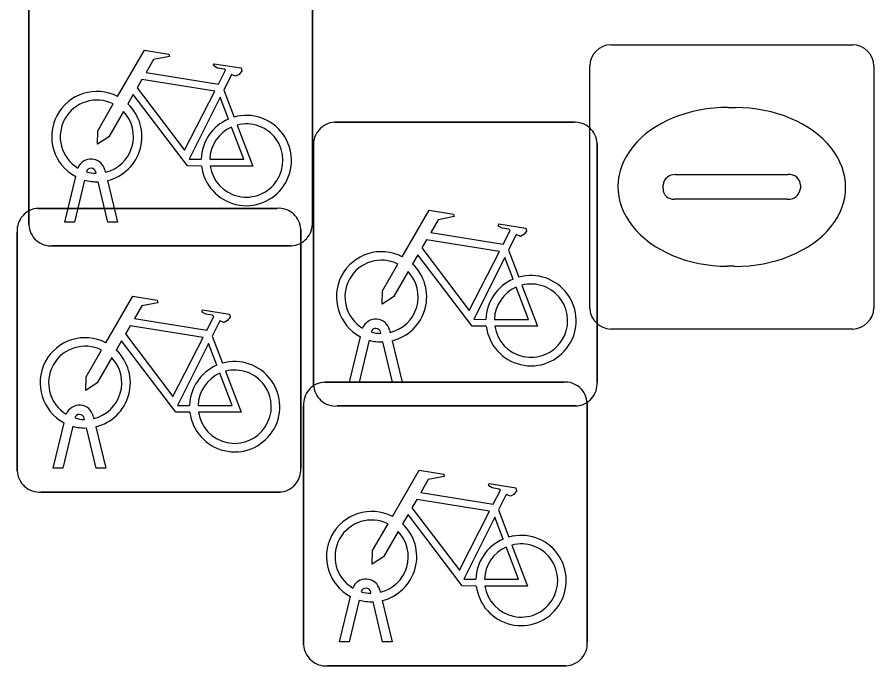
# Model space of a CAD drawing. Extents: x 161848 to 162726, y 385382 to 386521.
# Drawn here: x 162023.294 to 162026.312, y 385651.357 to 385653.642 of the extents above; entities that cross this region are included whole.
import ezdxf

# ---------------------------------------------------------------- set-up
doc = ezdxf.new("R2010")
doc.units = 0
doc.layers.add('IMGEO_Fietsenrek', color=7, linetype='Continuous')
doc.layers.add('IMGEO_Kolk', color=7, linetype='Continuous')

msp = doc.modelspace()

# ---------------------------------------------------------------- linework, layer by layer
at = {"layer": 'IMGEO_Fietsenrek'}
for p, q in [((162023.3355, 385652.9109), (162023.3355, 385653.7518)), ((162023.3355, 385653.7518), (162023.3355, 385652.9109)), ((162024.3345, 385653.7611), (162024.3345, 385652.9202)), ((162024.3345, 385652.9202), (162024.3345, 385653.7611)), ((162024.0222, 385653.3852), (162024.0585, 385653.29)), ((162024.4129, 385653.2715), (162025.2538, 385653.2715)), ((162025.2538, 385653.2715), (162024.4129, 385653.2715)), ((162025.3375, 385653.1971), (162025.3375, 385652.3562)), ((162025.3375, 385652.3562), (162025.3375, 385653.1971)), ((162024.3385, 385652.3469), (162024.3385, 385653.1878)), ((162024.3385, 385653.1878), (162024.3385, 385652.3469)), ((162023.6036, 385653.1034), (162023.6054, 385653.0955)), ((162023.4625, 385652.9203), (162023.5008, 385653.0803)), ((162023.5729, 385653.0919), (162023.5719, 385653.0962)), ((162023.5312, 385653.0681), (162023.4959, 385652.9203)), ((162023.614, 385652.9203), (162023.5801, 385653.062)), ((162023.6124, 385653.0663), (162023.6474, 385652.9203)), ((162023.3689, 385652.9685), (162024.2098, 385652.9685)), ((162024.2098, 385652.9685), (162023.3689, 385652.9685)), ((162023.4959, 385652.9203), (162023.4625, 385652.9203)), ((162023.6474, 385652.9203), (162023.614, 385652.9203)), ((162024.2935, 385652.8941), (162024.2935, 385652.0532)), ((162024.2935, 385652.0532), (162024.2935, 385652.8941)), ((162023.2945, 385652.0439), (162023.2945, 385652.8848)), ((162023.2945, 385652.8848), (162023.2945, 385652.0439)), ((162024.2601, 385652.8365), (162023.4192, 385652.8365)), ((162023.4192, 385652.8365), (162024.2601, 385652.8365)), ((162025.0252, 385652.8212), (162025.0615, 385652.726)), ((162024.5759, 385652.5279), (162024.5749, 385652.5322)), ((162024.6066, 385652.5394), (162024.6084, 385652.5315)), ((162023.9812, 385652.5182), (162024.0175, 385652.423)), ((162024.4655, 385652.3563), (162024.5038, 385652.5163)), ((162024.5342, 385652.5041), (162024.4989, 385652.3563)), ((162024.617, 385652.3563), (162024.5831, 385652.498)), ((162024.6154, 385652.5023), (162024.6504, 385652.3563)), ((162024.3779, 385652.3565), (162025.2188, 385652.3565)), ((162025.2188, 385652.3565), (162024.3779, 385652.3565)), ((162024.4989, 385652.3563), (162024.4655, 385652.3563)), ((162024.6504, 385652.3563), (162024.617, 385652.3563)), ((162024.3035, 385651.4319), (162024.3035, 385652.2728)), ((162024.3035, 385652.2728), (162024.3035, 385651.4319)), ((162025.2631, 385652.2725), (162024.4222, 385652.2725)), ((162024.4222, 385652.2725), (162025.2631, 385652.2725)), ((162025.3025, 385652.2821), (162025.3025, 385651.4412)), ((162025.3025, 385651.4412), (162025.3025, 385652.2821)), ((162023.5319, 385652.2249), (162023.5309, 385652.2292)), ((162023.5626, 385652.2364), (162023.5644, 385652.2285)), ((162023.4215, 385652.0533), (162023.4598, 385652.2133)), ((162023.4902, 385652.2011), (162023.4549, 385652.0533)), ((162023.5714, 385652.1993), (162023.6064, 385652.0533)), ((162023.573, 385652.0533), (162023.5391, 385652.195)), ((162023.4549, 385652.0533), (162023.4215, 385652.0533)), ((162023.6064, 385652.0533), (162023.573, 385652.0533)), ((162024.2191, 385651.9695), (162023.3782, 385651.9695)), ((162023.3782, 385651.9695), (162024.2191, 385651.9695)), ((162024.9902, 385651.9062), (162025.0265, 385651.811)), ((162024.5716, 385651.6244), (162024.5734, 385651.6165)), ((162024.4305, 385651.4413), (162024.4688, 385651.6013)), ((162024.5409, 385651.6129), (162024.5399, 385651.6172)), ((162024.4992, 385651.5891), (162024.4639, 385651.4413)), ((162024.582, 385651.4413), (162024.5481, 385651.583)), ((162024.5804, 385651.5873), (162024.6154, 385651.4413)), ((162024.4639, 385651.4413), (162024.4305, 385651.4413)), ((162024.6154, 385651.4413), (162024.582, 385651.4413)), ((162025.2281, 385651.3575), (162024.3872, 385651.3575)), ((162024.3872, 385651.3575), (162025.2281, 385651.3575))]:
    msp.add_line(p, q, dxfattribs=at)
for points in [[(162023.6481, 385653.3622), (162023.7428, 385653.5257), (162023.829, 385653.5119), (162023.8307, 385653.5032), (162023.7746, 385653.4923), (162023.7484, 385653.447), (162024.0036, 385653.4062)], [(162024.0036, 385653.4062), (162024.0286, 385653.455), (162024.0235, 385653.459), (162024.0003, 385653.4627), (162023.9876, 385653.4702), (162023.9866, 385653.4733), (162023.9888, 385653.4779), (162024.0836, 385653.4628), (162024.0859, 385653.4525), (162024.0765, 385653.4401), (162024.0641, 385653.4337), (162024.0496, 385653.4399), (162024.0222, 385653.3852)], [(162023.9907, 385653.381), (162023.7339, 385653.422), (162023.7172, 385653.3932), (162023.8842, 385653.1729), (162023.9907, 385653.381)], [(162023.9438, 385653.1175), (162023.8941, 385653.1176), (162023.7034, 385653.3693), (162023.6844, 385653.3365)], [(162024.0387, 385653.283), (162024.0094, 385653.3598), (162023.9, 385653.1417), (162023.9427, 385653.1416)], [(162023.6688, 385653.3097), (162023.6172, 385653.2205), (162023.5773, 385653.1945), (162023.5785, 385653.242), (162023.633, 385653.3362)], [(162023.9727, 385653.1415), (162024.0926, 385653.1413), (162024.0494, 385653.2549)], [(162024.0692, 385653.2618), (162024.1242, 385653.1172), (162023.9741, 385653.1175)], [(162024.6511, 385652.7982), (162024.7458, 385652.9617), (162024.832, 385652.9479), (162024.8337, 385652.9392), (162024.7776, 385652.9283), (162024.7514, 385652.883), (162025.0066, 385652.8422)], [(162025.0066, 385652.8422), (162025.0316, 385652.891), (162025.0265, 385652.895), (162025.0033, 385652.8987), (162024.9906, 385652.9062), (162024.9896, 385652.9093), (162024.9918, 385652.9139), (162025.0866, 385652.8988), (162025.0889, 385652.8885), (162025.0795, 385652.8761), (162025.0671, 385652.8697), (162025.0526, 385652.8759), (162025.0252, 385652.8212)], [(162024.9937, 385652.817), (162024.7369, 385652.858), (162024.7202, 385652.8292), (162024.8872, 385652.6089), (162024.9937, 385652.817)], [(162024.9468, 385652.5535), (162024.8971, 385652.5536), (162024.7064, 385652.8053), (162024.6874, 385652.7725)], [(162024.6718, 385652.7457), (162024.6202, 385652.6565), (162024.5803, 385652.6305), (162024.5815, 385652.678), (162024.636, 385652.7722)], [(162025.0417, 385652.719), (162025.0124, 385652.7958), (162024.903, 385652.5777), (162024.9457, 385652.5776)], [(162024.9757, 385652.5775), (162025.0956, 385652.5773), (162025.0524, 385652.6909)], [(162025.0722, 385652.6978), (162025.1272, 385652.5532), (162024.9771, 385652.5535)], [(162023.6071, 385652.4952), (162023.7018, 385652.6587), (162023.788, 385652.6449), (162023.7897, 385652.6362), (162023.7336, 385652.6253), (162023.7074, 385652.58), (162023.9626, 385652.5392)], [(162023.9626, 385652.5392), (162023.9876, 385652.588), (162023.9825, 385652.592), (162023.9593, 385652.5957), (162023.9466, 385652.6032), (162023.9456, 385652.6063), (162023.9478, 385652.6109), (162024.0426, 385652.5958), (162024.0449, 385652.5855), (162024.0355, 385652.5731), (162024.0231, 385652.5667), (162024.0086, 385652.5729), (162023.9812, 385652.5182)], [(162023.9497, 385652.514), (162023.6929, 385652.555), (162023.6762, 385652.5262), (162023.8432, 385652.3059), (162023.9497, 385652.514)], [(162023.9028, 385652.2505), (162023.8531, 385652.2506), (162023.6624, 385652.5023), (162023.6434, 385652.4695)], [(162023.6278, 385652.4427), (162023.5762, 385652.3535), (162023.5363, 385652.3275), (162023.5375, 385652.375), (162023.592, 385652.4692)], [(162023.9977, 385652.416), (162023.9684, 385652.4928), (162023.859, 385652.2747), (162023.9017, 385652.2746)], [(162023.9317, 385652.2745), (162024.0516, 385652.2743), (162024.0084, 385652.3879)], [(162024.0282, 385652.3948), (162024.0832, 385652.2502), (162023.9331, 385652.2505)], [(162024.6161, 385651.8832), (162024.7108, 385652.0467), (162024.797, 385652.0329), (162024.7987, 385652.0242), (162024.7426, 385652.0133), (162024.7164, 385651.968), (162024.9716, 385651.9272)], [(162024.9716, 385651.9272), (162024.9966, 385651.976), (162024.9915, 385651.98), (162024.9683, 385651.9837), (162024.9556, 385651.9912), (162024.9546, 385651.9943), (162024.9568, 385651.9989), (162025.0516, 385651.9838), (162025.0539, 385651.9735), (162025.0445, 385651.9611), (162025.0321, 385651.9547), (162025.0176, 385651.9609), (162024.9902, 385651.9062)], [(162024.9587, 385651.902), (162024.7019, 385651.943), (162024.6852, 385651.9142), (162024.8522, 385651.6939), (162024.9587, 385651.902)], [(162024.9118, 385651.6385), (162024.8621, 385651.6386), (162024.6714, 385651.8903), (162024.6524, 385651.8575)], [(162025.0067, 385651.804), (162024.9774, 385651.8808), (162024.868, 385651.6627), (162024.9107, 385651.6626)], [(162024.6368, 385651.8307), (162024.5852, 385651.7415), (162024.5453, 385651.7155), (162024.5465, 385651.763), (162024.601, 385651.8572)], [(162024.9407, 385651.6625), (162025.0606, 385651.6623), (162025.0174, 385651.7759)], [(162025.0372, 385651.7828), (162025.0922, 385651.6382), (162024.9421, 385651.6385)]]:
    msp.add_lwpolyline(points, dxfattribs=at)
for centre, radius, start, end in [((162023.5751, 385653.2209), 0.159, 62.6766, 242.1369), ((162023.5751, 385653.2209), 0.129, 63.3192, 238.903), ((162023.5751, 385653.2209), 0.159, 283.5766, 46.6042), ((162023.5751, 385653.2209), 0.129, 283.6043, 43.4302), ((162024.1017, 385653.1369), 0.159, 113.3408, 178.3217), ((162024.1017, 385653.1369), 0.159, 187.0065, 105.7708), ((162024.1017, 385653.1369), 0.129, 113.923, 177.9556), ((162024.1017, 385653.1369), 0.129, 188.6715, 104.5883), ((162024.4162, 385653.1936), 0.0779, 92.4484, 184.2845), ((162024.4162, 385653.1936), 0.0779, 92.4484, 184.2845), ((162025.2596, 385653.1938), 0.0779, 2.4484, 94.2845), ((162025.2596, 385653.1938), 0.0779, 2.4484, 94.2845), ((162023.5549, 385653.0923), 0.0499, 12.8025, 158.6934), ((162023.5549, 385653.0923), 0.0174, 12.8025, 163.4502), ((162023.5751, 385653.2209), 0.129, 253.415, 269.0204), ((162023.5751, 385653.2209), 0.159, 253.9967, 271.7867), ((162023.3722, 385652.8906), 0.0779, 92.4484, 184.2845), ((162023.3722, 385652.8906), 0.0779, 92.4484, 184.2845), ((162024.2156, 385652.8908), 0.0779, 2.4484, 94.2845), ((162024.2156, 385652.8908), 0.0779, 2.4484, 94.2845), ((162024.2568, 385652.9144), 0.0779, 272.4484, 4.2845), ((162024.2568, 385652.9144), 0.0779, 272.4484, 4.2845), ((162023.4134, 385652.9142), 0.0779, 182.4484, 274.2845), ((162023.4134, 385652.9142), 0.0779, 182.4484, 274.2845), ((162024.5781, 385652.6569), 0.159, 62.6766, 242.1369), ((162024.5781, 385652.6569), 0.129, 63.3192, 238.903), ((162024.5781, 385652.6569), 0.159, 283.5766, 46.6042), ((162024.5781, 385652.6569), 0.129, 283.6043, 43.4302), ((162025.1047, 385652.5729), 0.159, 113.3408, 178.3217), ((162025.1047, 385652.5729), 0.159, 187.0065, 105.7708), ((162025.1047, 385652.5729), 0.129, 113.923, 177.9556), ((162025.1047, 385652.5729), 0.129, 188.6715, 104.5883), ((162024.5579, 385652.5283), 0.0499, 12.8025, 158.6934), ((162024.5579, 385652.5283), 0.0174, 12.8025, 163.4502), ((162024.5781, 385652.6569), 0.129, 253.415, 269.0204), ((162023.5341, 385652.3539), 0.159, 62.6766, 242.1369), ((162024.5781, 385652.6569), 0.159, 253.9967, 271.7867), ((162023.5341, 385652.3539), 0.129, 63.3192, 238.903), ((162023.5341, 385652.3539), 0.159, 283.5766, 46.6042), ((162023.5341, 385652.3539), 0.129, 283.6043, 43.4302), ((162024.0607, 385652.2699), 0.159, 113.3408, 178.3217), ((162024.0607, 385652.2699), 0.159, 187.0065, 105.7708), ((162024.0607, 385652.2699), 0.129, 113.923, 177.9556), ((162024.0607, 385652.2699), 0.129, 188.6715, 104.5883), ((162024.3812, 385652.2786), 0.0779, 92.4484, 184.2845), ((162024.3812, 385652.2786), 0.0779, 92.4484, 184.2845), ((162024.4164, 385652.3502), 0.0779, 182.4484, 274.2845), ((162024.4164, 385652.3502), 0.0779, 182.4484, 274.2845), ((162025.2246, 385652.2788), 0.0779, 2.4484, 94.2845), ((162025.2246, 385652.2788), 0.0779, 2.4484, 94.2845), ((162025.2598, 385652.3504), 0.0779, 272.4484, 4.2845), ((162025.2598, 385652.3504), 0.0779, 272.4484, 4.2845), ((162023.5139, 385652.2253), 0.0499, 12.8025, 158.6934), ((162023.5139, 385652.2253), 0.0174, 12.8025, 163.4502), ((162023.5341, 385652.3539), 0.129, 253.415, 269.0204), ((162023.5341, 385652.3539), 0.159, 253.9967, 271.7867), ((162024.2158, 385652.0474), 0.0779, 272.4484, 4.2845), ((162024.2158, 385652.0474), 0.0779, 272.4484, 4.2845), ((162023.3724, 385652.0472), 0.0779, 182.4484, 274.2845), ((162023.3724, 385652.0472), 0.0779, 182.4484, 274.2845), ((162024.5431, 385651.7419), 0.159, 62.6766, 242.1369), ((162024.5431, 385651.7419), 0.129, 63.3192, 238.903), ((162024.5431, 385651.7419), 0.159, 283.5766, 46.6042), ((162024.5431, 385651.7419), 0.129, 283.6043, 43.4302), ((162025.0697, 385651.6579), 0.159, 113.3408, 178.3217), ((162025.0697, 385651.6579), 0.159, 187.0065, 105.7708), ((162025.0697, 385651.6579), 0.129, 113.923, 177.9556), ((162025.0697, 385651.6579), 0.129, 188.6715, 104.5883), ((162024.5229, 385651.6133), 0.0499, 12.8025, 158.6934), ((162024.5229, 385651.6133), 0.0174, 12.8025, 163.4502), ((162024.5431, 385651.7419), 0.129, 253.415, 269.0204), ((162024.5431, 385651.7419), 0.159, 253.9967, 271.7867), ((162025.2248, 385651.4354), 0.0779, 272.4484, 4.2845), ((162025.2248, 385651.4354), 0.0779, 272.4484, 4.2845), ((162024.3814, 385651.4352), 0.0779, 182.4484, 274.2845), ((162024.3814, 385651.4352), 0.0779, 182.4484, 274.2845)]:
    msp.add_arc(centre, radius, start, end, dxfattribs=at)
at = {"layer": 'IMGEO_Kolk'}
for p, q in [((162025.3859, 385653.5445), (162026.2381, 385653.5445)), ((162025.3115, 385652.6179), (162025.3115, 385653.4701)), ((162026.3125, 385653.4701), (162026.3125, 385652.6179)), ((162025.7995, 385653.3237), (162025.8245, 385653.3237)), ((162025.613, 385653.0873), (162026.0109, 385653.0873)), ((162025.5699, 385653.0379), (162025.5699, 385653.0501)), ((162026.054, 385653.0501), (162026.054, 385653.0379)), ((162026.0075, 385653.0007), (162025.6096, 385653.0007)), ((162025.8215, 385652.7643), (162025.7966, 385652.7643)), ((162026.2381, 385652.5435), (162025.3859, 385652.5435))]:
    msp.add_line(p, q, dxfattribs=at)
for points in [[(162025.3859, 385653.5445), (162026.2381, 385653.5445)], [(162025.3115, 385652.6179), (162025.3115, 385653.4701)], [(162026.3125, 385653.4701), (162026.3125, 385652.6179)], [(162026.2381, 385652.5435), (162025.3859, 385652.5435)]]:
    msp.add_lwpolyline(points, dxfattribs=at)
for centre, radius, start, end in [((162025.388, 385653.468), 0.0765, 91.552, 178.448), ((162025.388, 385653.468), 0.0765, 91.552, 178.448), ((162026.236, 385653.468), 0.0765, 1.552, 88.448), ((162026.236, 385653.468), 0.0765, 1.552, 88.448), ((162025.6101, 385653.0471), 0.0403, 85.8775, 175.7526), ((162026.0154, 385653.0489), 0.0386, 1.7309, 96.639), ((162025.6066, 385653.0372), 0.0366, 178.938, 274.7102), ((162026.0114, 385653.0435), 0.043, 264.8664, 352.4533), ((162025.388, 385652.62), 0.0765, 181.552, 268.448), ((162025.388, 385652.62), 0.0765, 181.552, 268.448), ((162026.236, 385652.62), 0.0765, 271.552, 358.448), ((162026.236, 385652.62), 0.0765, 271.552, 358.448)]:
    msp.add_arc(centre, radius, start, end, dxfattribs=at)
for centre, major_axis, ratio, start_param, end_param in [((162025.798, 385653.044), (-0.3872, 0.002), 0.722429, 4.712389, 7.853982), ((162025.823, 385653.044), (-0.3901, 0.002), 0.717154, 1.570796, 4.712389)]:
    msp.add_ellipse(centre, major_axis=major_axis, ratio=ratio, start_param=start_param, end_param=end_param, dxfattribs=at)

doc.saveas('drawing.dxf')
